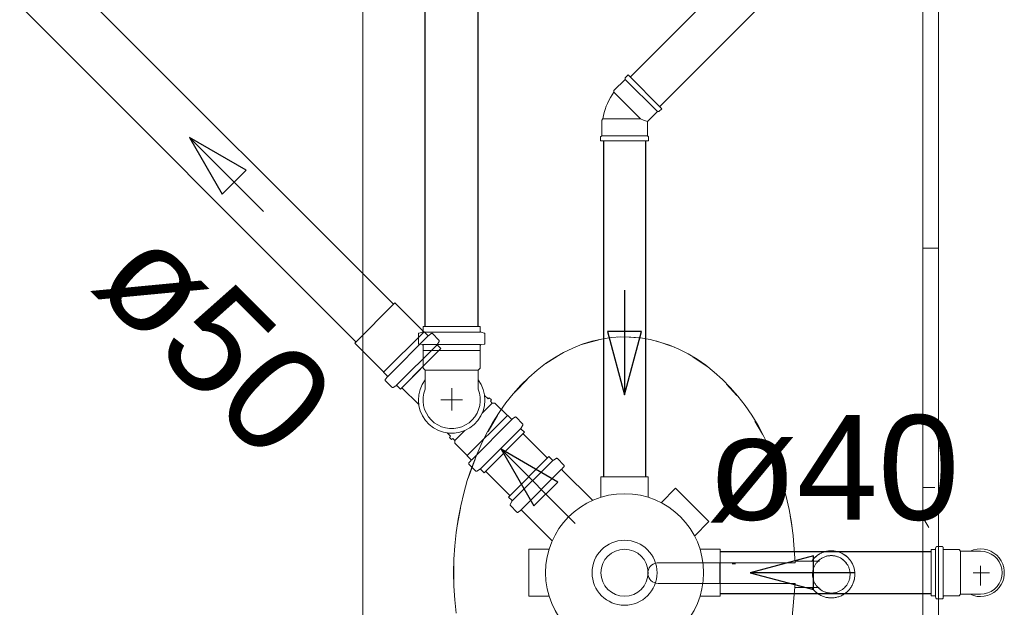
# Model space of a CAD drawing. Header units: millimetres. Extents: x 567 to 934, y -1 to 364.
# Tile 274 of 656: x 640.02 to 641.9, y 228.39 to 229.51. Entities that reach past the tile are written whole.
import ezdxf

# ---------------------------------------------------------------- set-up
doc = ezdxf.new("R2010")
doc.units = ezdxf.units.MM
doc.header["$MEASUREMENT"] = 0
doc.linetypes.add('NULL', pattern=[0])
doc.layers.add('ARQ FINA', color=8, linetype='Continuous')
for name, color, linetype, lineweight in [('CV-Condutos', 14, 'Continuous', 25), ('Simbolos', 14, 'Continuous', 20), ('Simbolos_int', 14, 'Continuous', 15), ('TQ-Condutos', 14, 'Continuous', 25), ('TQ-Sentido conduto', 14, 'Continuous', 30), ('TQ-Textos conduto', 7, 'Continuous', 9)]:
    doc.layers.add(name, color=color, linetype=linetype, lineweight=lineweight)
doc.styles.add('Arial', font='arial.ttf')

msp = doc.modelspace()

# ---------------------------------------------------------------- linework, layer by layer
at = {"layer": 'ARQ FINA', "lineweight": 5}
for p, q in [((640.6794, 226.1408), (640.6794, 230.7949)), ((641.7494, 230.7949), (641.7494, 226.1108)), ((641.7794, 229.764), (641.7794, 226.1108)), ((641.5516, 228.4771), (641.5053, 228.4771)), ((641.5056, 228.4741), (641.2416, 228.4741)), ((641.3612, 228.4739), (641.3612, 228.4521)), ((641.3915, 228.4721), (641.385, 228.4721)), ((641.3612, 228.4521), (641.3612, 228.4348)), ((641.2434, 228.4349), (641.5056, 228.4349)), ((641.5047, 228.4271), (641.551, 228.4271))]:
    msp.add_line(p, q, dxfattribs=at)
at = {"layer": 'ARQ FINA', "linetype": 'Continuous', "lineweight": 5}
for p, q in [((641.7494, 229.0753), (641.7779, 229.0753)), ((641.7494, 228.6181), (641.7719, 228.6181)), ((641.7604, 228.5419), (641.7494, 228.5609))]:
    msp.add_line(p, q, dxfattribs=at)
at = {"layer": 'ARQ FINA', "lineweight": 5}
for points in [[(640.8577, 228.3781), (640.8551, 228.4037), (640.8535, 228.4294), (640.853, 228.4553), (640.8535, 228.4812), (640.8551, 228.5069), (640.8578, 228.5324), (640.8616, 228.5578), (640.8664, 228.5829), (640.8722, 228.6074), (640.879, 228.6314), (640.8869, 228.655), (640.8957, 228.6779), (640.9054, 228.7), (640.916, 228.7212), (640.9275, 228.7417), (640.9399, 228.7612), (640.9529, 228.7796), (640.9667, 228.797), (640.9813, 228.8133), (640.9966, 228.8285), (641.0124, 228.8423), (641.0287, 228.8548), (641.0456, 228.8661), (641.0629, 228.8761), (641.0805, 228.8846), (641.0985, 228.8917), (641.1168, 228.8974), (641.1354, 228.9017), (641.1539, 228.9044), (641.1726, 228.9057), (641.1913, 228.9055), (641.2101, 228.9038), (641.2286, 228.9007), (641.247, 228.896), (641.2652, 228.8899), (641.2832, 228.8824), (641.3008, 228.8735), (641.3179, 228.8632), (641.3346, 228.8515), (641.3509, 228.8386), (641.3665, 228.8244), (641.3815, 228.809), (641.3959, 228.7924), (641.4096, 228.7746), (641.4225, 228.756), (641.4345, 228.7363), (641.4458, 228.7155), (641.4562, 228.6939), (641.4657, 228.6717), (641.4742, 228.6487), (641.4818, 228.625), (641.4884, 228.6007), (641.4939, 228.5761), (641.4984, 228.5512), (641.5018, 228.5259), (641.5056, 228.4741)], [(641.0955, 228.8904), (641.1328, 228.9011)], [(641.1662, 228.9054), (641.1794, 228.9058)], [(641.1794, 228.9058), (641.2059, 228.9043)], [(641.239, 228.8981), (641.2747, 228.8859)], [(641.0293, 228.8547), (641.0586, 228.8734), (641.0599, 228.8741)], [(641.3099, 228.8678), (641.3373, 228.849)], [(640.9695, 228.7993), (640.9932, 228.8245)], [(641.3745, 228.8157), (641.3938, 228.794)], [(640.9188, 228.7253), (640.937, 228.7558)], [(641.4286, 228.745), (641.4428, 228.72)], [(640.8808, 228.6358), (640.894, 228.6724)], [(641.4697, 228.6599), (641.4796, 228.6309), (641.4803, 228.6286)], [(640.8586, 228.5361), (640.8598, 228.5447), (640.8658, 228.5783)], [(641.4958, 228.5642), (641.499, 228.5447), (641.5014, 228.5266)], [(641.5744, 228.4971), (641.5726, 228.4971), (641.5708, 228.497), (641.569, 228.4968), (641.5673, 228.4965), (641.5655, 228.4962), (641.5637, 228.4958), (641.562, 228.4954), (641.5603, 228.4948), (641.5586, 228.4942), (641.5569, 228.4936), (641.5553, 228.4928), (641.5537, 228.492), (641.5521, 228.4912), (641.5505, 228.4903), (641.549, 228.4893), (641.5476, 228.4882), (641.5461, 228.4871), (641.5448, 228.486), (641.5434, 228.4847), (641.5422, 228.4835), (641.5409, 228.4822), (641.5397, 228.4808), (641.5386, 228.4794), (641.5376, 228.4779), (641.5366, 228.4764)], [(641.5744, 228.4071), (641.5762, 228.4072), (641.578, 228.4073), (641.5798, 228.4074), (641.5816, 228.4077), (641.5834, 228.408), (641.5851, 228.4084), (641.5869, 228.4089), (641.5886, 228.4094), (641.5903, 228.41), (641.592, 228.4107), (641.5936, 228.4114), (641.5952, 228.4122), (641.5968, 228.4131), (641.5983, 228.414), (641.5998, 228.415), (641.6013, 228.416), (641.6027, 228.4171), (641.6041, 228.4183), (641.6054, 228.4195), (641.6067, 228.4208), (641.6079, 228.4221), (641.6091, 228.4235), (641.6102, 228.4249), (641.6113, 228.4263), (641.6123, 228.4278), (641.6132, 228.4293), (641.6141, 228.4309), (641.6149, 228.4325), (641.6157, 228.4342), (641.6164, 228.4358), (641.617, 228.4375), (641.6175, 228.4392), (641.618, 228.441), (641.6184, 228.4427), (641.6188, 228.4445), (641.619, 228.4463), (641.6192, 228.448), (641.6194, 228.4498), (641.6194, 228.4516), (641.6194, 228.4534), (641.6193, 228.4552), (641.6192, 228.457), (641.6189, 228.4588), (641.6186, 228.4606), (641.6183, 228.4623), (641.6178, 228.4641), (641.6173, 228.4658), (641.6167, 228.4675), (641.6161, 228.4692), (641.6154, 228.4709), (641.6146, 228.4725), (641.6137, 228.4741), (641.6128, 228.4756), (641.6118, 228.4771), (641.6108, 228.4786), (641.6097, 228.48), (641.6086, 228.4814), (641.6074, 228.4828), (641.6061, 228.4841), (641.6048, 228.4853), (641.6035, 228.4865), (641.6021, 228.4876), (641.6006, 228.4887), (641.5992, 228.4897), (641.5976, 228.4907), (641.5961, 228.4916), (641.5945, 228.4924), (641.5928, 228.4932), (641.5912, 228.4939), (641.5895, 228.4945), (641.5878, 228.4951), (641.5861, 228.4956), (641.5843, 228.496), (641.5826, 228.4964), (641.5808, 228.4967), (641.579, 228.4969), (641.5772, 228.497), (641.5754, 228.4971), (641.5744, 228.4971)], [(640.8536, 228.4328), (640.8532, 228.4549), (640.8536, 228.4773)], [(641.5744, 228.4879), (641.573, 228.4879), (641.5716, 228.4878), (641.5701, 228.4877), (641.5687, 228.4875), (641.5673, 228.4872), (641.5659, 228.4869), (641.5645, 228.4866), (641.5632, 228.4861), (641.5618, 228.4856), (641.5605, 228.4851), (641.5592, 228.4845), (641.5579, 228.4839), (641.5566, 228.4832), (641.5554, 228.4825), (641.5542, 228.4817), (641.553, 228.4809), (641.5519, 228.48), (641.5508, 228.4791), (641.5498, 228.4781), (641.5487, 228.4771), (641.5478, 228.476), (641.5468, 228.4749), (641.5459, 228.4738), (641.5451, 228.4727), (641.5443, 228.4715), (641.5435, 228.4703), (641.5428, 228.469), (641.5422, 228.4677), (641.5416, 228.4664), (641.541, 228.4651), (641.5406, 228.4638), (641.5401, 228.4624), (641.5397, 228.461), (641.5394, 228.4596), (641.5391, 228.4582), (641.5389, 228.4568), (641.5388, 228.4554), (641.5387, 228.4539), (641.5386, 228.4525), (641.5386, 228.4511), (641.5387, 228.4496), (641.5388, 228.4482), (641.539, 228.4468), (641.5392, 228.4454), (641.5395, 228.444), (641.5399, 228.4426), (641.5403, 228.4412), (641.5408, 228.4399), (641.5413, 228.4385), (641.5419, 228.4372), (641.5425, 228.4359), (641.5432, 228.4347), (641.5439, 228.4334), (641.5447, 228.4322), (641.5455, 228.431), (641.5463, 228.4299), (641.5472, 228.4288), (641.5482, 228.4277), (641.5492, 228.4267), (641.5502, 228.4257), (641.5513, 228.4248), (641.5524, 228.4239), (641.5536, 228.423), (641.5548, 228.4222), (641.556, 228.4214), (641.5572, 228.4207), (641.5585, 228.4201), (641.5598, 228.4194), (641.5611, 228.4189), (641.5624, 228.4184), (641.5638, 228.4179), (641.5652, 228.4175), (641.5666, 228.4172), (641.568, 228.4169), (641.5694, 228.4167), (641.5708, 228.4165), (641.5722, 228.4164), (641.5737, 228.4163), (641.5744, 228.4163)], [(641.5744, 228.4163), (641.5759, 228.4163), (641.5773, 228.4164), (641.5787, 228.4166), (641.5801, 228.4168), (641.5815, 228.417), (641.5829, 228.4173), (641.5843, 228.4177), (641.5857, 228.4181), (641.5871, 228.4186), (641.5884, 228.4191), (641.5897, 228.4197), (641.591, 228.4204), (641.5922, 228.421), (641.5935, 228.4218), (641.5947, 228.4226), (641.5958, 228.4234), (641.597, 228.4243), (641.5981, 228.4252), (641.5991, 228.4262), (641.6001, 228.4272), (641.6011, 228.4282), (641.602, 228.4293), (641.6029, 228.4304), (641.6038, 228.4316), (641.6046, 228.4328), (641.6053, 228.434), (641.606, 228.4352), (641.6067, 228.4365), (641.6073, 228.4378), (641.6078, 228.4391), (641.6083, 228.4405), (641.6087, 228.4419), (641.6091, 228.4432), (641.6095, 228.4446), (641.6097, 228.446), (641.6099, 228.4475), (641.6101, 228.4489), (641.6102, 228.4503), (641.6103, 228.4517), (641.6102, 228.4532), (641.6102, 228.4546), (641.61, 228.456), (641.6099, 228.4574), (641.6096, 228.4589), (641.6093, 228.4603), (641.609, 228.4617), (641.6086, 228.463), (641.6081, 228.4644), (641.6076, 228.4657), (641.607, 228.467), (641.6064, 228.4683), (641.6057, 228.4696), (641.605, 228.4708), (641.6042, 228.472), (641.6034, 228.4732), (641.6025, 228.4743), (641.6016, 228.4755), (641.6007, 228.4765), (641.5997, 228.4776), (641.5986, 228.4785), (641.5976, 228.4795), (641.5964, 228.4804), (641.5953, 228.4812), (641.5941, 228.4821), (641.5929, 228.4828), (641.5917, 228.4835), (641.5904, 228.4842), (641.5891, 228.4848), (641.5878, 228.4854), (641.5864, 228.4859), (641.5851, 228.4863), (641.5837, 228.4867), (641.5823, 228.4871), (641.5809, 228.4874), (641.5795, 228.4876), (641.5781, 228.4878), (641.5766, 228.4879), (641.5752, 228.4879), (641.5744, 228.4879)], [(641.5056, 228.4349), (641.4992, 228.3641)], [(641.537, 228.4271), (641.538, 228.4256), (641.5391, 228.4242), (641.5403, 228.4228), (641.5415, 228.4215), (641.5427, 228.4202), (641.544, 228.4189), (641.5454, 228.4178), (641.5468, 228.4166), (641.5482, 228.4155), (641.5497, 228.4145), (641.5512, 228.4136), (641.5528, 228.4127), (641.5544, 228.4118), (641.556, 228.4111), (641.5577, 228.4104), (641.5594, 228.4097), (641.5611, 228.4092), (641.5628, 228.4087), (641.5645, 228.4082), (641.5663, 228.4079), (641.5681, 228.4076), (641.5699, 228.4074), (641.5717, 228.4072), (641.5735, 228.4071), (641.5744, 228.4071)]]:
    msp.add_lwpolyline(points, dxfattribs=at)
for radius in [0.0621, 0.045]:
    msp.add_circle((641.1794, 228.4552), radius, dxfattribs=at)
for centre, radius, start, end in [((641.5744, 228.4521), 0.045, 90, 95.9022), ((641.5744, 228.4521), 0.045, 82.773, 90), ((641.5744, 228.4521), 0.045, 119.2995, 132.5564), ((641.5744, 228.4521), 0.0358, 127.8668, 141.0457), ((641.5744, 228.4521), 0.0358, 90, 97.1547), ((641.5744, 228.4521), 0.0358, 84.9816, 90), ((641.5744, 228.4521), 0.0358, 31.6477, 53.0061), ((641.5744, 228.4521), 0.045, 48.8463, 58.501), ((641.2434, 228.4545), 0.0196, 95.4174, 270), ((641.5744, 228.4521), 0.045, 11.3416, 24.6369), ((641.5744, 228.4521), 0.0358, 178.5733, 181.4267), ((641.5744, 228.4521), 0.045, 338.6786, 348.7162), ((641.5744, 228.4521), 0.0358, 211.6477, 233.0061), ((641.5744, 228.4521), 0.0358, 307.8668, 321.0457), ((641.5744, 228.4521), 0.045, 228.8463, 238.501), ((641.5744, 228.4521), 0.045, 262.773, 270), ((641.5744, 228.4521), 0.0358, 264.9816, 270), ((641.5744, 228.4521), 0.0358, 270, 277.1547), ((641.5744, 228.4521), 0.045, 270, 275.9022), ((641.5744, 228.4521), 0.045, 299.2995, 312.5564)]:
    msp.add_arc(centre, radius, start, end, dxfattribs=at)
at = {"layer": 'CV-Condutos'}
for p, q in [((640.7986, 228.9254), (640.7986, 232.0594)), ((640.9, 228.9254), (640.9, 232.0594))]:
    msp.add_line(p, q, dxfattribs=at)
at = {"layer": 'Simbolos'}
for p, q in [((641.1804, 229.3979), (641.1592, 229.3767)), ((641.1861, 229.4064), (641.1804, 229.4007)), ((641.1804, 229.4007), (641.1804, 229.3979)), ((641.2506, 229.3419), (641.1861, 229.4064)), ((641.1592, 229.3767), (641.1592, 229.3733)), ((641.2506, 229.3419), (641.2449, 229.3362)), ((641.1358, 229.3202), (641.1382, 229.3226)), ((641.2421, 229.3362), (641.223, 229.3172)), ((641.2449, 229.3362), (641.2421, 229.3362)), ((641.1358, 229.2903), (641.1358, 229.3202)), ((641.223, 229.2903), (641.223, 229.3172)), ((641.1338, 229.2883), (641.1358, 229.2903)), ((641.1338, 229.2802), (641.1338, 229.2883)), ((641.225, 229.2883), (641.223, 229.2903)), ((641.225, 229.2802), (641.225, 229.2883)), ((641.225, 229.2802), (641.1338, 229.2802)), ((640.7959, 228.9156), (640.7407, 228.9708)), ((640.7856, 228.9112), (640.7856, 228.8937)), ((640.7871, 228.9132), (640.793, 228.9148)), ((640.9039, 228.9254), (640.7945, 228.9254)), ((640.7945, 228.9254), (640.7945, 228.9167)), ((640.7965, 228.9156), (640.7959, 228.9156)), ((640.8031, 228.9089), (640.7965, 228.9156)), ((640.8098, 228.9122), (640.8058, 228.9088)), ((640.8249, 228.8997), (640.8125, 228.9121)), ((640.9039, 228.9254), (640.9039, 228.9167)), ((640.9113, 228.9132), (640.9054, 228.9148)), ((640.9128, 228.9112), (640.9128, 228.8937)), ((640.7191, 228.8388), (640.6639, 228.894)), ((640.7874, 228.8917), (640.7927, 228.8913)), ((640.8253, 228.8973), (640.8222, 228.892)), ((640.911, 228.8917), (640.9057, 228.8912)), ((640.8286, 228.8834), (640.7513, 228.806)), ((640.7945, 228.8893), (640.7945, 228.8799)), ((640.7945, 228.8799), (640.7949, 228.8795)), ((640.7949, 228.8795), (640.7949, 228.8459)), ((640.8286, 228.8834), (640.8225, 228.8895)), ((640.9039, 228.8799), (640.9035, 228.8795)), ((640.9035, 228.8795), (640.9035, 228.8459)), ((640.9039, 228.8893), (640.9039, 228.8799)), ((640.7191, 228.8382), (640.7191, 228.8388)), ((640.7257, 228.8316), (640.7191, 228.8382)), ((640.7949, 228.8459), (640.7985, 228.8423)), ((640.7985, 228.8423), (640.7985, 228.8059)), ((640.9035, 228.8459), (640.8999, 228.8423)), ((640.8999, 228.8423), (640.8999, 228.8059)), ((640.7225, 228.8248), (640.7259, 228.8289)), ((640.735, 228.8097), (640.7226, 228.8221)), ((640.7374, 228.8094), (640.7427, 228.8125)), ((640.7513, 228.806), (640.7451, 228.8122)), ((640.7862, 228.7767), (640.7541, 228.8088)), ((640.9186, 228.7877), (640.9122, 228.7941)), ((640.9186, 228.7877), (640.9209, 228.7896)), ((640.9251, 228.7854), (640.9209, 228.7896)), ((640.9231, 228.7831), (640.9251, 228.7854)), ((640.9268, 228.7795), (640.9231, 228.7831)), ((640.9319, 228.7795), (640.9268, 228.7795)), ((640.9557, 228.7557), (640.9319, 228.7795)), ((640.9562, 228.7557), (640.9557, 228.7557)), ((640.9628, 228.7491), (640.9562, 228.7557)), ((640.9696, 228.7523), (640.9655, 228.749)), ((640.9847, 228.7398), (640.9723, 228.7522)), ((640.8469, 228.716), (640.8405, 228.7224)), ((640.911, 228.6462), (640.9884, 228.7235)), ((640.985, 228.7374), (640.9819, 228.7321)), ((640.9884, 228.7235), (640.9822, 228.7297)), ((640.8469, 228.716), (640.845, 228.7136)), ((640.8491, 228.7095), (640.845, 228.7136)), ((640.8514, 228.7114), (640.8491, 228.7095)), ((640.8551, 228.7078), (640.8514, 228.7114)), ((640.8551, 228.7027), (640.8551, 228.7078)), ((640.8789, 228.6789), (640.8551, 228.7027)), ((640.8789, 228.6783), (640.8789, 228.6789)), ((640.8855, 228.6717), (640.8789, 228.6783)), ((640.8822, 228.665), (640.8856, 228.669)), ((640.9576, 228.5997), (641.035, 228.6771)), ((641.035, 228.6771), (641.0411, 228.6709)), ((641.0489, 228.6737), (641.0435, 228.6706)), ((641.0513, 228.6733), (641.0637, 228.661)), ((640.8947, 228.6499), (640.8823, 228.6623)), ((640.8971, 228.6496), (640.9025, 228.6526)), ((640.911, 228.6462), (640.9049, 228.6523)), ((641.0638, 228.6583), (641.0604, 228.6542)), ((641.0605, 228.6515), (641.1186, 228.5934)), ((641.1344, 228.6382), (641.1344, 228.5994)), ((641.1344, 228.6382), (641.2244, 228.6382)), ((641.2244, 228.6382), (641.2244, 228.5994)), ((641.277, 228.6165), (641.2495, 228.589)), ((641.277, 228.6165), (641.3406, 228.5528)), ((640.9576, 228.5997), (640.9638, 228.5936)), ((640.961, 228.5858), (640.9641, 228.5911)), ((640.9613, 228.5834), (640.9737, 228.571)), ((640.9764, 228.5709), (640.9805, 228.5743)), ((640.9832, 228.5742), (641.0412, 228.5161)), ((641.3406, 228.5528), (641.3132, 228.5254)), ((640.9964, 228.5002), (641.0353, 228.5002)), ((640.9964, 228.4102), (640.9964, 228.5002)), ((641.3624, 228.5002), (641.3236, 228.5002)), ((641.3624, 228.5002), (641.3624, 228.4102)), ((641.7654, 228.4111), (641.7654, 228.4993)), ((641.7654, 228.4993), (641.7716, 228.4993)), ((641.7744, 228.5039), (641.7736, 228.5008)), ((641.7763, 228.5053), (641.7859, 228.5053)), ((641.7879, 228.5035), (641.7881, 228.5012)), ((641.79, 228.4993), (641.8184, 228.4993)), ((641.8184, 228.4993), (641.8213, 228.4964)), ((641.8399, 228.4964), (641.8213, 228.4964)), ((641.8594, 228.4964), (641.8399, 228.4964)), ((640.9964, 228.4102), (641.0353, 228.4102)), ((641.3624, 228.4102), (641.3236, 228.4102)), ((641.7654, 228.4111), (641.7716, 228.4111)), ((641.7744, 228.4066), (641.7736, 228.4097)), ((641.7763, 228.4051), (641.7859, 228.4051)), ((641.7879, 228.407), (641.7881, 228.4093)), ((641.79, 228.4111), (641.8184, 228.4111)), ((641.8184, 228.4111), (641.8213, 228.414)), ((641.8399, 228.414), (641.8213, 228.414)), ((641.8594, 228.414), (641.8399, 228.414))]:
    msp.add_line(p, q, dxfattribs=at)
for points in [[(641.1592, 229.3733), (641.1557, 229.3682), (641.1525, 229.363), (641.1496, 229.3576), (641.1469, 229.352), (641.1446, 229.3464), (641.1425, 229.3406), (641.1408, 229.3347), (641.1393, 229.3287), (641.1382, 229.3226)], [(640.7871, 228.9132), (640.7868, 228.9131), (640.7865, 228.9129), (640.7863, 228.9128), (640.7861, 228.9126), (640.7859, 228.9123), (640.7858, 228.9121), (640.7857, 228.9118), (640.7856, 228.9115), (640.7856, 228.9112)], [(640.793, 228.9148), (640.7933, 228.9149), (640.7935, 228.915), (640.7938, 228.9152), (640.794, 228.9154), (640.7942, 228.9156), (640.7943, 228.9158), (640.7944, 228.9161), (640.7945, 228.9164), (640.7945, 228.9167)], [(640.8031, 228.9089), (640.8033, 228.9087), (640.8036, 228.9086), (640.8039, 228.9084), (640.8043, 228.9084), (640.8046, 228.9084), (640.8049, 228.9084), (640.8052, 228.9085), (640.8055, 228.9086), (640.8058, 228.9088)], [(640.8125, 228.9121), (640.8123, 228.9123), (640.812, 228.9125), (640.8117, 228.9126), (640.8114, 228.9127), (640.811, 228.9127), (640.8107, 228.9126), (640.8104, 228.9125), (640.8101, 228.9124), (640.8098, 228.9122)], [(640.9039, 228.9167), (640.9039, 228.9164), (640.904, 228.9161), (640.9041, 228.9158), (640.9042, 228.9156), (640.9044, 228.9154), (640.9046, 228.9152), (640.9048, 228.915), (640.9051, 228.9149), (640.9054, 228.9148)], [(640.9128, 228.9112), (640.9127, 228.9115), (640.9127, 228.9118), (640.9126, 228.9121), (640.9124, 228.9123), (640.9123, 228.9126), (640.9121, 228.9128), (640.9118, 228.9129), (640.9116, 228.9131), (640.9113, 228.9132)], [(640.7856, 228.8937), (640.7856, 228.8934), (640.7857, 228.8931), (640.7858, 228.8928), (640.786, 228.8925), (640.7862, 228.8922), (640.7865, 228.892), (640.7868, 228.8919), (640.7871, 228.8918), (640.7874, 228.8917)], [(640.7945, 228.8893), (640.7945, 228.8896), (640.7944, 228.8899), (640.7942, 228.8902), (640.7941, 228.8905), (640.7938, 228.8907), (640.7936, 228.8909), (640.7933, 228.8911), (640.793, 228.8912), (640.7927, 228.8912)], [(640.8222, 228.892), (640.822, 228.8917), (640.822, 228.8914), (640.8219, 228.8911), (640.8219, 228.8908), (640.8219, 228.8905), (640.822, 228.8903), (640.8221, 228.89), (640.8223, 228.8898), (640.8225, 228.8895)], [(640.8252, 228.8973), (640.8254, 228.8975), (640.8255, 228.8978), (640.8255, 228.8981), (640.8255, 228.8984), (640.8255, 228.8987), (640.8254, 228.899), (640.8253, 228.8992), (640.8251, 228.8995), (640.8249, 228.8997)], [(640.9057, 228.8912), (640.9054, 228.8912), (640.9051, 228.8911), (640.9048, 228.8909), (640.9045, 228.8907), (640.9043, 228.8905), (640.9041, 228.8902), (640.904, 228.8899), (640.9039, 228.8896), (640.9039, 228.8893)], [(640.911, 228.8917), (640.9113, 228.8918), (640.9116, 228.8919), (640.9119, 228.892), (640.9121, 228.8922), (640.9124, 228.8925), (640.9125, 228.8928), (640.9127, 228.8931), (640.9128, 228.8934), (640.9128, 228.8937)], [(640.7225, 228.8248), (640.7223, 228.8246), (640.7221, 228.8243), (640.722, 228.824), (640.722, 228.8236), (640.722, 228.8233), (640.7221, 228.823), (640.7222, 228.8227), (640.7224, 228.8224), (640.7226, 228.8221)], [(640.7258, 228.8289), (640.726, 228.8292), (640.7262, 228.8294), (640.7263, 228.8298), (640.7263, 228.8301), (640.7263, 228.8304), (640.7262, 228.8307), (640.7261, 228.831), (640.7259, 228.8313), (640.7257, 228.8316)], [(640.735, 228.8097), (640.7352, 228.8096), (640.7354, 228.8094), (640.7357, 228.8093), (640.736, 228.8092), (640.7363, 228.8092), (640.7366, 228.8092), (640.7369, 228.8092), (640.7371, 228.8093), (640.7374, 228.8094)], [(640.7451, 228.8122), (640.7449, 228.8124), (640.7447, 228.8125), (640.7444, 228.8126), (640.7441, 228.8127), (640.7438, 228.8128), (640.7435, 228.8128), (640.7433, 228.8127), (640.743, 228.8126), (640.7427, 228.8125)], [(640.7985, 228.8059), (640.796, 228.7984), (640.7947, 228.7906), (640.7945, 228.7827), (640.7955, 228.7748), (640.7976, 228.7672), (640.8008, 228.7599), (640.8049, 228.7532), (640.8101, 228.7472), (640.816, 228.7419), (640.8226, 228.7376), (640.8298, 228.7342), (640.8374, 228.732), (640.8452, 228.7308), (640.8531, 228.7308), (640.861, 228.732), (640.8685, 228.7342), (640.8757, 228.7376), (640.8823, 228.7419), (640.8883, 228.7472), (640.8934, 228.7532), (640.8976, 228.7599), (640.9007, 228.7672), (640.9028, 228.7748), (640.9038, 228.7827), (640.9036, 228.7906), (640.9023, 228.7984), (640.8999, 228.8059)], [(640.9628, 228.7491), (640.9631, 228.7489), (640.9634, 228.7487), (640.9637, 228.7486), (640.964, 228.7485), (640.9643, 228.7485), (640.9647, 228.7485), (640.965, 228.7486), (640.9653, 228.7488), (640.9655, 228.749)], [(640.9723, 228.7522), (640.972, 228.7524), (640.9718, 228.7526), (640.9714, 228.7527), (640.9711, 228.7528), (640.9708, 228.7528), (640.9705, 228.7528), (640.9702, 228.7527), (640.9699, 228.7525), (640.9696, 228.7523)], [(640.985, 228.7374), (640.9851, 228.7377), (640.9852, 228.738), (640.9853, 228.7382), (640.9853, 228.7385), (640.9852, 228.7388), (640.9851, 228.7391), (640.985, 228.7394), (640.9849, 228.7396), (640.9847, 228.7398)], [(640.9819, 228.7321), (640.9818, 228.7318), (640.9817, 228.7316), (640.9817, 228.7313), (640.9817, 228.731), (640.9817, 228.7307), (640.9818, 228.7304), (640.9819, 228.7301), (640.9821, 228.7299), (640.9822, 228.7297)], [(640.8822, 228.665), (640.882, 228.6647), (640.8819, 228.6644), (640.8818, 228.6641), (640.8818, 228.6638), (640.8818, 228.6634), (640.8818, 228.6631), (640.882, 228.6628), (640.8821, 228.6625), (640.8823, 228.6623)], [(640.8856, 228.669), (640.8858, 228.6693), (640.8859, 228.6696), (640.886, 228.6699), (640.8861, 228.6702), (640.8861, 228.6706), (640.886, 228.6709), (640.8859, 228.6712), (640.8857, 228.6715), (640.8855, 228.6717)], [(641.0411, 228.6709), (641.0413, 228.6707), (641.0416, 228.6706), (641.0418, 228.6704), (641.0421, 228.6704), (641.0424, 228.6703), (641.0427, 228.6703), (641.043, 228.6704), (641.0433, 228.6705), (641.0435, 228.6706)], [(641.0513, 228.6733), (641.051, 228.6735), (641.0508, 228.6737), (641.0505, 228.6738), (641.0503, 228.6739), (641.05, 228.6739), (641.0497, 228.6739), (641.0494, 228.6739), (641.0491, 228.6738), (641.0489, 228.6737)], [(640.8947, 228.6499), (640.895, 228.6497), (640.8952, 228.6495), (640.8955, 228.6494), (640.8957, 228.6493), (640.896, 228.6493), (640.8963, 228.6493), (640.8966, 228.6494), (640.8969, 228.6494), (640.8971, 228.6496)], [(640.9049, 228.6523), (640.9047, 228.6525), (640.9044, 228.6527), (640.9042, 228.6528), (640.9039, 228.6529), (640.9036, 228.6529), (640.9033, 228.6529), (640.903, 228.6528), (640.9027, 228.6528), (640.9025, 228.6526)], [(641.0604, 228.6542), (641.0602, 228.6539), (641.0601, 228.6536), (641.06, 228.6533), (641.0599, 228.653), (641.0599, 228.6527), (641.06, 228.6524), (641.0601, 228.652), (641.0603, 228.6518), (641.0605, 228.6515)], [(641.0638, 228.6583), (641.064, 228.6585), (641.0641, 228.6588), (641.0642, 228.6591), (641.0642, 228.6595), (641.0642, 228.6598), (641.0642, 228.6601), (641.064, 228.6604), (641.0639, 228.6607), (641.0637, 228.661)], [(640.9641, 228.5911), (640.9642, 228.5914), (640.9643, 228.5917), (640.9643, 228.592), (640.9643, 228.5923), (640.9643, 228.5925), (640.9642, 228.5928), (640.9641, 228.5931), (640.9639, 228.5933), (640.9638, 228.5936)], [(640.961, 228.5858), (640.9609, 228.5856), (640.9608, 228.5853), (640.9607, 228.585), (640.9607, 228.5847), (640.9608, 228.5844), (640.9609, 228.5841), (640.961, 228.5839), (640.9611, 228.5836), (640.9613, 228.5834)], [(640.9737, 228.571), (640.974, 228.5708), (640.9742, 228.5706), (640.9746, 228.5705), (640.9749, 228.5704), (640.9752, 228.5704), (640.9755, 228.5705), (640.9758, 228.5706), (640.9761, 228.5707), (640.9764, 228.5709)], [(640.9832, 228.5742), (640.9829, 228.5744), (640.9826, 228.5745), (640.9823, 228.5747), (640.982, 228.5747), (640.9817, 228.5747), (640.9813, 228.5747), (640.981, 228.5746), (640.9807, 228.5745), (640.9805, 228.5743)], [(641.7716, 228.4993), (641.7719, 228.4994), (641.7722, 228.4994), (641.7725, 228.4995), (641.7727, 228.4997), (641.773, 228.4999), (641.7732, 228.5001), (641.7733, 228.5003), (641.7735, 228.5006), (641.7736, 228.5008)], [(641.7763, 228.5053), (641.776, 228.5053), (641.7757, 228.5053), (641.7755, 228.5052), (641.7752, 228.505), (641.775, 228.5048), (641.7748, 228.5046), (641.7746, 228.5044), (641.7745, 228.5041), (641.7744, 228.5039)], [(641.7879, 228.5035), (641.7878, 228.5038), (641.7877, 228.5042), (641.7875, 228.5044), (641.7873, 228.5047), (641.7871, 228.5049), (641.7868, 228.5051), (641.7865, 228.5052), (641.7862, 228.5053), (641.7859, 228.5053)], [(641.7881, 228.5012), (641.7881, 228.5008), (641.7882, 228.5005), (641.7884, 228.5002), (641.7886, 228.5), (641.7888, 228.4998), (641.7891, 228.4996), (641.7894, 228.4995), (641.7897, 228.4994), (641.79, 228.4993)], [(641.8594, 228.4141), (641.8666, 228.4147), (641.8735, 228.4166), (641.88, 228.4196), (641.8859, 228.4237), (641.891, 228.4288), (641.8951, 228.4347), (641.8981, 228.4412), (641.9, 228.4481), (641.9006, 228.4552), (641.9, 228.4624), (641.8981, 228.4693), (641.8951, 228.4758), (641.891, 228.4817), (641.8859, 228.4868), (641.88, 228.4909), (641.8735, 228.4939), (641.8666, 228.4958), (641.8594, 228.4964)], [(641.7736, 228.4097), (641.7735, 228.4099), (641.7733, 228.4102), (641.7732, 228.4104), (641.773, 228.4106), (641.7727, 228.4108), (641.7725, 228.411), (641.7722, 228.4111), (641.7719, 228.4111), (641.7716, 228.4111)], [(641.7744, 228.4066), (641.7745, 228.4064), (641.7746, 228.4061), (641.7748, 228.4059), (641.775, 228.4057), (641.7752, 228.4055), (641.7755, 228.4053), (641.7757, 228.4052), (641.776, 228.4052), (641.7763, 228.4051)], [(641.7859, 228.4051), (641.7862, 228.4052), (641.7865, 228.4053), (641.7868, 228.4054), (641.7871, 228.4056), (641.7873, 228.4058), (641.7875, 228.406), (641.7877, 228.4063), (641.7878, 228.4066), (641.7879, 228.407)], [(641.79, 228.4111), (641.7897, 228.4111), (641.7894, 228.411), (641.7891, 228.4109), (641.7888, 228.4107), (641.7886, 228.4105), (641.7884, 228.4102), (641.7882, 228.41), (641.7881, 228.4096), (641.7881, 228.4093)]]:
    msp.add_lwpolyline(points, dxfattribs=at)
msp.add_circle((641.1794, 228.4552), 0.151, dxfattribs=at)
at = {"layer": 'Simbolos_int'}
for p, q in [((641.1804, 229.3979), (641.2421, 229.3362)), ((641.2098, 229.3226), (641.1592, 229.3733)), ((641.1382, 229.3226), (641.2098, 229.3226)), ((641.2098, 229.3226), (641.2156, 229.3202)), ((641.2156, 229.3202), (641.223, 229.3172)), ((641.223, 229.2903), (641.1358, 229.2903)), ((640.7407, 228.9708), (640.6639, 228.894)), ((640.7965, 228.9156), (640.7191, 228.8382)), ((640.9039, 228.9151), (640.7945, 228.9151)), ((640.8044, 228.9076), (640.727, 228.8303)), ((640.8214, 228.8906), (640.744, 228.8133)), ((640.9039, 228.8911), (640.7945, 228.8911)), ((640.7945, 228.8799), (640.9039, 228.8799)), ((640.7541, 228.8088), (640.7949, 228.8496)), ((640.7985, 228.8423), (640.8999, 228.8423)), ((640.8492, 228.7854), (640.8492, 228.808)), ((640.8492, 228.808), (640.8492, 228.7649)), ((640.8699, 228.7854), (640.8287, 228.7854)), ((640.9268, 228.7795), (640.9076, 228.7602)), ((640.8789, 228.6789), (640.9557, 228.7557)), ((640.8868, 228.6704), (640.9641, 228.7478)), ((640.8551, 228.7078), (640.8744, 228.727)), ((640.9038, 228.6534), (640.9812, 228.7308)), ((640.9648, 228.5925), (641.0422, 228.6698)), ((640.9819, 228.5755), (641.0592, 228.6528)), ((641.7732, 228.4993), (641.7732, 228.4111)), ((641.7882, 228.4993), (641.7882, 228.4111)), ((641.8213, 228.4964), (641.8213, 228.414)), ((641.8594, 228.4686), (641.8594, 228.4311)), ((641.8455, 228.4552), (641.8766, 228.4552))]:
    msp.add_line(p, q, dxfattribs=at)
for points in [[(640.7985, 228.8238), (640.7929, 228.815), (640.7888, 228.8054), (640.7863, 228.7952), (640.7856, 228.7848), (640.7865, 228.7744), (640.7892, 228.7643), (640.7934, 228.7548), (640.7992, 228.7461), (640.8063, 228.7384), (640.8146, 228.732), (640.8238, 228.7271), (640.8336, 228.7237), (640.8439, 228.722), (640.8544, 228.722), (640.8647, 228.7237), (640.8746, 228.7271), (640.8838, 228.732), (640.892, 228.7384), (640.8991, 228.7461), (640.9049, 228.7548), (640.9092, 228.7643), (640.9118, 228.7744), (640.9128, 228.7848), (640.912, 228.7952), (640.9095, 228.8054), (640.9055, 228.815), (640.8999, 228.8238)], [(641.8399, 228.414), (641.8462, 228.4116), (641.8529, 228.4101), (641.8596, 228.4096), (641.8664, 228.4102), (641.873, 228.4117), (641.8793, 228.4142), (641.8852, 228.4176), (641.8905, 228.4219), (641.8951, 228.4269), (641.899, 228.4325), (641.9019, 228.4386), (641.9039, 228.4451), (641.9049, 228.4518), (641.9049, 228.4586), (641.9039, 228.4654), (641.9019, 228.4719), (641.899, 228.478), (641.8951, 228.4836), (641.8905, 228.4886), (641.8852, 228.4929), (641.8793, 228.4963), (641.873, 228.4988), (641.8664, 228.5003), (641.8596, 228.5008), (641.8529, 228.5004), (641.8462, 228.4989), (641.8399, 228.4964)]]:
    msp.add_lwpolyline(points, dxfattribs=at)
at = {"layer": 'TQ-Condutos'}
for p, q in [((641.7654, 229.9778), (641.19, 229.4024)), ((641.8326, 229.9318), (641.2466, 229.3459)), ((640.7381, 228.9682), (640.0957, 229.6107)), ((640.6664, 228.8965), (640.024, 229.539)), ((641.1394, 229.2802), (641.1394, 228.6382)), ((641.2194, 229.2802), (641.2194, 228.6382)), ((641.0321, 228.6742), (640.9856, 228.7208)), ((640.9604, 228.6025), (640.9139, 228.6491)), ((641.7654, 228.4952), (641.3624, 228.4952)), ((641.7654, 228.4152), (641.3624, 228.4152))]:
    msp.add_line(p, q, dxfattribs=at)
at = {"layer": 'TQ-Sentido conduto'}
for p, q in [((640.3481, 229.2866), (640.4106, 229.1784)), ((640.4563, 229.2241), (640.3481, 229.2866)), ((640.4106, 229.1784), (640.4563, 229.2241)), ((641.2118, 228.916), (641.1471, 228.916)), ((641.1471, 228.916), (641.1794, 228.7952)), ((641.1794, 228.7952), (641.2118, 228.916)), ((640.9436, 228.691), (641.0061, 228.5828)), ((641.0519, 228.6285), (640.9436, 228.691)), ((641.0061, 228.5828), (641.0519, 228.6285)), ((641.5402, 228.4876), (641.4194, 228.4552)), ((641.5402, 228.4229), (641.5402, 228.4876)), ((641.4194, 228.4552), (641.5402, 228.4229))]:
    msp.add_line(p, q, dxfattribs=at)
for points in [[(640.4895, 229.1452), (640.3481, 229.2866)], [(641.1794, 228.9952), (641.1794, 228.7952)], [(641.0851, 228.5496), (640.9436, 228.691)], [(641.6194, 228.4552), (641.4194, 228.4552)]]:
    msp.add_lwpolyline(points, dxfattribs=at)

# ---------------------------------------------------------------- texts
at = {"layer": 'TQ-Textos conduto', "linetype": 'NULL', "insert": (640.3247, 228.8275), "char_height": 0.2, "width": 0.962805, "attachment_point": 8, "rotation": 314.9999, "line_spacing_factor": 0.6, "style": 'Arial'}
msp.add_mtext('ø50', dxfattribs=at)
at = {"layer": 'TQ-Textos conduto', "linetype": 'NULL', "insert": (641.5784, 228.551), "char_height": 0.2, "width": 0.962805, "attachment_point": 8, "line_spacing_factor": 0.6, "style": 'Arial'}
msp.add_mtext('ø40', dxfattribs=at)

doc.saveas('drawing.dxf')
